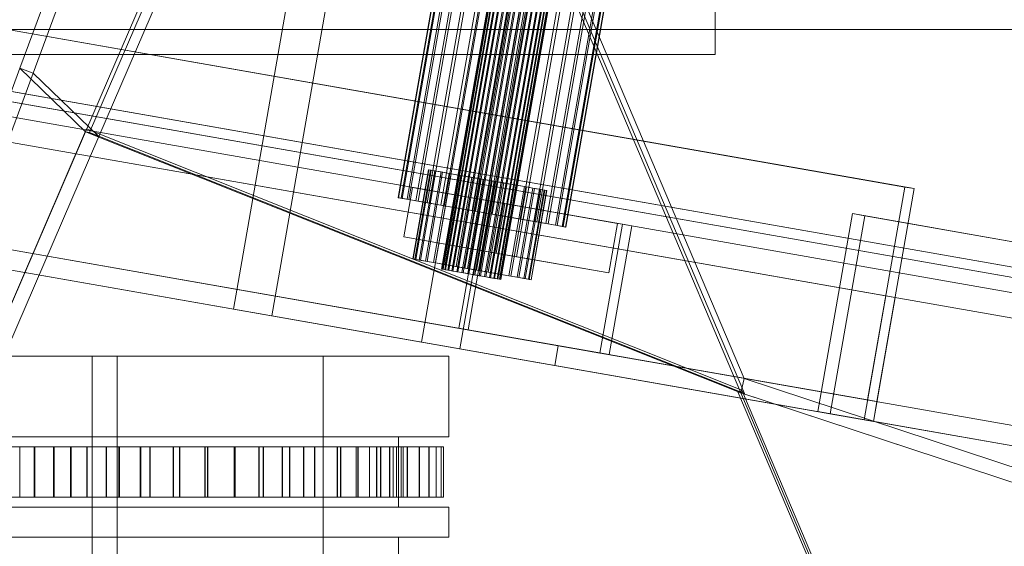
# Model space of a CAD drawing. Header units: millimetres. Extents: x -4395 to 65662, y -65530 to 6847.
# Tile 757 of 1034: x 26265 to 26461, y -19548 to -19443. Entities that reach past the tile are written whole.
import ezdxf

# ---------------------------------------------------------------- set-up
doc = ezdxf.new("R2010")
doc.units = ezdxf.units.MM
for name, color, linetype, lineweight in [('superior_briquetadora', 7, 'Continuous', 0), ('superior_C07', 7, 'Continuous', 0), ('superior_fines-r33-C07-receiver', 7, 'Continuous', 0)]:
    doc.layers.add(name, color=color, linetype=linetype, lineweight=lineweight)

msp = doc.modelspace()

# ---------------------------------------------------------------- linework, layer by layer
at = {"layer": 'superior_briquetadora'}
for p, q in [((26403.067, -19405), (26403.067, -19450)), ((26525.067, -19445), (25905.067, -19445)), ((26535.067, -19445), (25905.067, -19445)), ((26249.674, -19450), (26269.025, -19450)), ((26269.025, -19450), (26287.803, -19450)), ((26287.803, -19450), (26305.786, -19450)), ((26305.786, -19450), (26322.765, -19450)), ((26322.765, -19450), (26338.539, -19450)), ((26338.539, -19450), (26352.925, -19450)), ((26352.925, -19450), (26365.753, -19450)), ((26365.753, -19450), (26376.872, -19450)), ((26376.872, -19450), (26386.154, -19450)), ((26386.154, -19450), (26393.488, -19450)), ((26393.488, -19450), (26398.789, -19450)), ((26398.789, -19450), (26401.995, -19450)), ((26401.995, -19450), (26403.067, -19450)), ((26248.995, -19510), (26267.562, -19510)), ((26266.185, -19510), (26255.95, -19510)), ((26275.408, -19510), (26266.185, -19510)), ((26267.562, -19510), (26285.067, -19510)), ((26281.79, -19510), (26275.408, -19510)), ((26279.067, -19660), (26279.067, -19510)), ((26281.345, -19510), (26279.067, -19510)), ((26287.727, -19510), (26281.345, -19510)), ((26284.067, -19510), (26281.79, -19510)), ((26284.067, -19660), (26284.067, -19510)), ((26285.067, -19510), (26301.121, -19510)), ((26296.95, -19510), (26287.727, -19510)), ((26307.185, -19510), (26296.95, -19510)), ((26301.121, -19510), (26315.364, -19510)), ((26316.408, -19510), (26307.185, -19510)), ((26315.364, -19510), (26327.479, -19510)), ((26322.79, -19510), (26316.408, -19510)), ((26325.067, -19510), (26322.79, -19510)), ((26325.067, -19660), (26325.067, -19510)), ((26327.479, -19510), (26337.193, -19510)), ((26337.193, -19510), (26344.292, -19510)), ((26344.292, -19510), (26348.615, -19510)), ((26348.615, -19510), (26350.067, -19510)), ((26350.067, -19510), (26350.067, -19526)), ((26248.995, -19526), (26267.562, -19526)), ((26249.526, -19526), (26268.271, -19526)), ((26267.562, -19526), (26285.067, -19526)), ((26268.271, -19526), (26285.701, -19526)), ((26285.067, -19526), (26301.121, -19526)), ((26285.701, -19526), (26301.341, -19526)), ((26301.121, -19526), (26315.364, -19526)), ((26301.341, -19526), (26314.764, -19526)), ((26314.764, -19526), (26325.604, -19526)), ((26315.364, -19526), (26327.479, -19526)), ((26325.604, -19526), (26333.566, -19526)), ((26327.479, -19526), (26337.193, -19526)), ((26333.566, -19526), (26338.431, -19526)), ((26337.193, -19526), (26344.292, -19526)), ((26338.431, -19526), (26340.067, -19526)), ((26340.067, -19540), (26340.067, -19526)), ((26344.292, -19526), (26348.615, -19526)), ((26348.615, -19526), (26350.067, -19526)), ((26257.727, -19528), (26264.69, -19528)), ((26267.534, -19528), (26260.108, -19528)), ((26260.217, -19528), (26267.641, -19528)), ((26271.389, -19528), (26264.591, -19528)), ((26264.69, -19528), (26271.486, -19528)), ((26264.69, -19538), (26264.69, -19528)), ((26274.783, -19528), (26267.534, -19528)), ((26267.534, -19538), (26267.534, -19528)), ((26267.641, -19528), (26274.886, -19528)), ((26267.641, -19538), (26267.641, -19528)), ((26277.996, -19528), (26271.389, -19528)), ((26271.389, -19538), (26271.389, -19528)), ((26271.486, -19528), (26278.09, -19528)), ((26271.486, -19538), (26271.486, -19528)), ((26281.826, -19528), (26274.783, -19528)), ((26274.783, -19538), (26274.783, -19528)), ((26274.886, -19528), (26281.926, -19528)), ((26274.886, -19538), (26274.886, -19528)), ((26284.386, -19528), (26277.996, -19528)), ((26277.996, -19538), (26277.996, -19528)), ((26278.09, -19528), (26284.476, -19528)), ((26278.09, -19538), (26278.09, -19528)), ((26288.638, -19528), (26281.826, -19528)), ((26281.826, -19538), (26281.826, -19528)), ((26281.926, -19528), (26288.735, -19528)), ((26281.926, -19538), (26281.926, -19528)), ((26290.534, -19528), (26284.386, -19528)), ((26284.386, -19538), (26284.386, -19528)), ((26284.476, -19528), (26290.622, -19528)), ((26284.476, -19538), (26284.476, -19528)), ((26295.193, -19528), (26288.638, -19528)), ((26288.638, -19538), (26288.638, -19528)), ((26288.735, -19528), (26295.286, -19528)), ((26288.735, -19538), (26288.735, -19528)), ((26296.419, -19528), (26290.534, -19528)), ((26290.534, -19538), (26290.534, -19528)), ((26290.622, -19528), (26296.502, -19528)), ((26290.622, -19538), (26290.622, -19528)), ((26301.467, -19528), (26295.193, -19528)), ((26295.193, -19538), (26295.193, -19528)), ((26295.286, -19528), (26301.556, -19528)), ((26295.286, -19538), (26295.286, -19528)), ((26302.018, -19528), (26296.419, -19528)), ((26296.419, -19538), (26296.419, -19528)), ((26296.502, -19528), (26302.097, -19528)), ((26296.502, -19538), (26296.502, -19528)), ((26307.436, -19528), (26301.467, -19528)), ((26301.467, -19538), (26301.467, -19528)), ((26301.556, -19528), (26307.52, -19528)), ((26301.556, -19538), (26301.556, -19528)), ((26307.31, -19528), (26302.018, -19528)), ((26302.018, -19538), (26302.018, -19528)), ((26302.097, -19528), (26307.384, -19528)), ((26302.097, -19538), (26302.097, -19528)), ((26312.275, -19528), (26307.31, -19528)), ((26307.31, -19538), (26307.31, -19528)), ((26307.384, -19528), (26312.345, -19528)), ((26307.384, -19538), (26307.384, -19528)), ((26313.078, -19528), (26307.436, -19528)), ((26307.436, -19538), (26307.436, -19528)), ((26307.52, -19528), (26313.157, -19528)), ((26307.52, -19538), (26307.52, -19528)), ((26316.895, -19528), (26312.275, -19528)), ((26312.275, -19538), (26312.275, -19528)), ((26312.345, -19528), (26316.96, -19528)), ((26312.345, -19538), (26312.345, -19528)), ((26318.372, -19528), (26313.078, -19528)), ((26313.078, -19538), (26313.078, -19528)), ((26313.157, -19528), (26318.446, -19528)), ((26313.157, -19538), (26313.157, -19528)), ((26321.153, -19528), (26316.895, -19528)), ((26316.895, -19538), (26316.895, -19528)), ((26316.96, -19528), (26321.211, -19528)), ((26316.96, -19538), (26316.96, -19528)), ((26323.297, -19528), (26318.372, -19528)), ((26318.372, -19538), (26318.372, -19528)), ((26318.446, -19528), (26323.366, -19528)), ((26318.446, -19538), (26318.446, -19528)), ((26325.031, -19528), (26321.153, -19528)), ((26321.153, -19538), (26321.153, -19528)), ((26321.211, -19528), (26325.085, -19528)), ((26321.211, -19538), (26321.211, -19528)), ((26327.836, -19528), (26323.297, -19528)), ((26323.297, -19538), (26323.297, -19528)), ((26323.366, -19528), (26327.899, -19528)), ((26323.366, -19538), (26323.366, -19528)), ((26328.517, -19528), (26325.031, -19528)), ((26325.031, -19538), (26325.031, -19528)), ((26325.085, -19528), (26328.564, -19528)), ((26325.085, -19538), (26325.085, -19528)), ((26331.971, -19528), (26327.836, -19528)), ((26327.836, -19538), (26327.836, -19528)), ((26327.899, -19528), (26332.028, -19528)), ((26327.899, -19538), (26327.899, -19528)), ((26331.596, -19528), (26328.517, -19528)), ((26328.517, -19538), (26328.517, -19528)), ((26328.564, -19528), (26331.638, -19528)), ((26328.564, -19538), (26328.564, -19528)), ((26334.258, -19528), (26331.596, -19528)), ((26331.596, -19538), (26331.596, -19528)), ((26331.638, -19528), (26334.293, -19528)), ((26331.638, -19538), (26331.638, -19528)), ((26335.687, -19528), (26331.971, -19528)), ((26331.971, -19538), (26331.971, -19528)), ((26332.028, -19528), (26335.738, -19528)), ((26332.028, -19538), (26332.028, -19528)), ((26336.492, -19528), (26334.258, -19528)), ((26334.258, -19538), (26334.258, -19528)), ((26334.293, -19528), (26336.521, -19528)), ((26334.293, -19538), (26334.293, -19528)), ((26338.97, -19528), (26335.687, -19528)), ((26335.687, -19538), (26335.687, -19528)), ((26335.738, -19528), (26339.014, -19528)), ((26335.738, -19538), (26335.738, -19528)), ((26338.29, -19528), (26336.492, -19528)), ((26336.492, -19538), (26336.492, -19528)), ((26336.521, -19528), (26338.313, -19528)), ((26336.521, -19538), (26336.521, -19528)), ((26339.645, -19528), (26338.29, -19528)), ((26338.29, -19538), (26338.29, -19528)), ((26338.313, -19528), (26339.662, -19528)), ((26338.313, -19538), (26338.313, -19528)), ((26341.808, -19528), (26338.97, -19528)), ((26338.97, -19538), (26338.97, -19528)), ((26339.014, -19528), (26341.846, -19528)), ((26339.014, -19538), (26339.014, -19528)), ((26340.553, -19528), (26339.645, -19528)), ((26339.645, -19538), (26339.645, -19528)), ((26339.662, -19528), (26340.563, -19528)), ((26339.662, -19538), (26339.662, -19528)), ((26341.009, -19528), (26340.553, -19528)), ((26340.553, -19538), (26340.553, -19528)), ((26340.563, -19528), (26341.012, -19528)), ((26340.563, -19538), (26340.563, -19528)), ((26341.012, -19538), (26341.012, -19528)), ((26344.19, -19528), (26341.808, -19528)), ((26341.808, -19538), (26341.808, -19528)), ((26341.846, -19528), (26344.221, -19528)), ((26341.846, -19538), (26341.846, -19528)), ((26346.107, -19528), (26344.19, -19528)), ((26344.19, -19538), (26344.19, -19528)), ((26344.221, -19528), (26346.131, -19528)), ((26344.221, -19538), (26344.221, -19528)), ((26347.551, -19528), (26346.107, -19528)), ((26346.107, -19538), (26346.107, -19528)), ((26346.131, -19528), (26347.569, -19528)), ((26346.131, -19538), (26346.131, -19528)), ((26348.519, -19528), (26347.551, -19528)), ((26347.551, -19538), (26347.551, -19528)), ((26347.569, -19528), (26348.529, -19528)), ((26347.569, -19538), (26347.569, -19528)), ((26349.005, -19528), (26348.519, -19528)), ((26348.519, -19538), (26348.519, -19528)), ((26348.529, -19528), (26349.009, -19528)), ((26348.529, -19538), (26348.529, -19528)), ((26349.009, -19538), (26349.009, -19528)), ((26257.727, -19538), (26264.69, -19538)), ((26267.534, -19538), (26260.108, -19538)), ((26260.217, -19538), (26267.641, -19538)), ((26271.389, -19538), (26264.591, -19538)), ((26264.69, -19538), (26271.486, -19538)), ((26274.783, -19538), (26267.534, -19538)), ((26267.641, -19538), (26274.886, -19538)), ((26277.996, -19538), (26271.389, -19538)), ((26271.486, -19538), (26278.09, -19538)), ((26281.826, -19538), (26274.783, -19538)), ((26274.886, -19538), (26281.926, -19538)), ((26284.386, -19538), (26277.996, -19538)), ((26278.09, -19538), (26284.476, -19538)), ((26288.638, -19538), (26281.826, -19538)), ((26281.926, -19538), (26288.735, -19538)), ((26290.534, -19538), (26284.386, -19538)), ((26284.476, -19538), (26290.622, -19538)), ((26295.193, -19538), (26288.638, -19538)), ((26288.735, -19538), (26295.286, -19538)), ((26296.419, -19538), (26290.534, -19538)), ((26290.622, -19538), (26296.502, -19538)), ((26301.467, -19538), (26295.193, -19538)), ((26295.286, -19538), (26301.556, -19538)), ((26302.018, -19538), (26296.419, -19538)), ((26296.502, -19538), (26302.097, -19538)), ((26307.436, -19538), (26301.467, -19538)), ((26301.556, -19538), (26307.52, -19538)), ((26307.31, -19538), (26302.018, -19538)), ((26302.097, -19538), (26307.384, -19538)), ((26312.275, -19538), (26307.31, -19538)), ((26307.384, -19538), (26312.345, -19538)), ((26313.078, -19538), (26307.436, -19538)), ((26307.52, -19538), (26313.157, -19538)), ((26316.895, -19538), (26312.275, -19538)), ((26312.345, -19538), (26316.96, -19538)), ((26318.372, -19538), (26313.078, -19538)), ((26313.157, -19538), (26318.446, -19538)), ((26321.153, -19538), (26316.895, -19538)), ((26316.96, -19538), (26321.211, -19538)), ((26323.297, -19538), (26318.372, -19538)), ((26318.446, -19538), (26323.366, -19538)), ((26325.031, -19538), (26321.153, -19538)), ((26321.211, -19538), (26325.085, -19538)), ((26327.836, -19538), (26323.297, -19538)), ((26323.366, -19538), (26327.899, -19538)), ((26328.517, -19538), (26325.031, -19538)), ((26325.085, -19538), (26328.564, -19538)), ((26331.971, -19538), (26327.836, -19538)), ((26327.899, -19538), (26332.028, -19538)), ((26331.596, -19538), (26328.517, -19538)), ((26328.564, -19538), (26331.638, -19538)), ((26334.258, -19538), (26331.596, -19538)), ((26331.638, -19538), (26334.293, -19538)), ((26335.687, -19538), (26331.971, -19538)), ((26332.028, -19538), (26335.738, -19538)), ((26336.492, -19538), (26334.258, -19538)), ((26334.293, -19538), (26336.521, -19538)), ((26338.97, -19538), (26335.687, -19538)), ((26335.738, -19538), (26339.014, -19538)), ((26338.29, -19538), (26336.492, -19538)), ((26336.521, -19538), (26338.313, -19538)), ((26339.645, -19538), (26338.29, -19538)), ((26338.313, -19538), (26339.662, -19538)), ((26341.808, -19538), (26338.97, -19538)), ((26339.014, -19538), (26341.846, -19538)), ((26340.553, -19538), (26339.645, -19538)), ((26339.662, -19538), (26340.563, -19538)), ((26341.009, -19538), (26340.553, -19538)), ((26340.563, -19538), (26341.012, -19538)), ((26344.19, -19538), (26341.808, -19538)), ((26341.846, -19538), (26344.221, -19538)), ((26346.107, -19538), (26344.19, -19538)), ((26344.221, -19538), (26346.131, -19538)), ((26347.551, -19538), (26346.107, -19538)), ((26346.131, -19538), (26347.569, -19538)), ((26348.519, -19538), (26347.551, -19538)), ((26347.569, -19538), (26348.529, -19538)), ((26349.005, -19538), (26348.519, -19538)), ((26348.529, -19538), (26349.009, -19538)), ((26248.995, -19540), (26267.562, -19540)), ((26249.526, -19540), (26268.271, -19540)), ((26267.562, -19540), (26285.067, -19540)), ((26268.271, -19540), (26285.701, -19540)), ((26285.067, -19540), (26301.121, -19540)), ((26285.701, -19540), (26301.341, -19540)), ((26301.121, -19540), (26315.364, -19540)), ((26301.341, -19540), (26314.764, -19540)), ((26314.764, -19540), (26325.604, -19540)), ((26315.364, -19540), (26327.479, -19540)), ((26325.604, -19540), (26333.566, -19540)), ((26327.479, -19540), (26337.193, -19540)), ((26333.566, -19540), (26338.431, -19540)), ((26337.193, -19540), (26344.292, -19540)), ((26338.431, -19540), (26340.067, -19540)), ((26344.292, -19540), (26348.615, -19540)), ((26348.615, -19540), (26350.067, -19540)), ((26350.067, -19540), (26350.067, -19546)), ((26248.995, -19546), (26267.562, -19546)), ((26249.526, -19546), (26268.271, -19546)), ((26267.562, -19546), (26285.067, -19546)), ((26268.271, -19546), (26285.701, -19546)), ((26285.067, -19546), (26301.121, -19546)), ((26285.701, -19546), (26301.341, -19546)), ((26301.121, -19546), (26315.364, -19546)), ((26301.341, -19546), (26314.764, -19546)), ((26314.764, -19546), (26325.604, -19546)), ((26315.364, -19546), (26327.479, -19546)), ((26325.604, -19546), (26333.566, -19546)), ((26327.479, -19546), (26337.193, -19546)), ((26333.566, -19546), (26338.431, -19546)), ((26337.193, -19546), (26344.292, -19546)), ((26338.431, -19546), (26340.067, -19546)), ((26340.067, -19560), (26340.067, -19546)), ((26344.292, -19546), (26348.615, -19546)), ((26348.615, -19546), (26350.067, -19546))]:
    msp.add_line(p, q, dxfattribs=at)
at = {"layer": 'superior_C07'}
for p, q in [((19844.001, -18342.14), (26534.636, -19515.116)), ((26536.474, -19515.438), (19845.839, -18342.462)), ((19886.889, -18349.658), (26577.524, -19522.635)), ((26503.612, -19499.525), (19944.035, -18349.525)), ((19944.954, -18349.686), (26504.531, -19499.686)), ((26579.362, -19522.957), (19888.727, -18349.981)), ((26535.165, -19505.056), (19975.588, -18355.056)), ((19976.507, -18355.217), (26536.084, -19505.217)), ((20068.516, -18359.165), (26440.867, -19476.341)), ((26442.705, -19476.664), (20070.354, -18359.487)), ((19840.375, -18362.824), (26531.01, -19535.801)), ((26530.319, -19539.741), (19839.684, -18366.764)), ((19841.522, -18367.086), (26532.157, -19540.063)), ((20032.329, -18367.035), (26479.571, -19497.34)), ((26468.717, -19493.407), (20040.198, -18366.384)), ((20041.117, -18366.545), (26469.636, -19493.568)), ((26490.293, -19499.22), (20043.051, -18368.914)), ((26572.978, -19543.158), (19882.343, -18370.182)), ((26479.053, -19500.295), (20031.811, -18369.989)), ((20042.533, -18371.869), (26489.775, -19502.175)), ((19881.652, -18374.122), (26572.287, -19547.098)), ((26573.206, -19547.259), (19882.571, -18374.283)), ((19884.41, -18374.605), (26575.045, -19547.582)), ((26433.442, -19518.695), (20061.091, -18401.519)), ((20062.929, -18401.841), (26435.28, -19519.018)), ((26307.18, -19500.621), (26379.707, -19086.93)), ((26387.365, -19088.273), (26314.838, -19501.963)), ((26417.152, -19093.495), (26344.625, -19507.185)), ((26352.284, -19508.528), (26424.81, -19094.838)), ((26415.985, -19108.519), (26348.639, -19492.66)), ((26416.01, -19108.524), (26348.664, -19492.665)), ((26416.186, -19108.554), (26348.84, -19492.696)), ((26348.915, -19492.709), (26416.261, -19108.567)), ((26416.606, -19108.628), (26349.26, -19492.769)), ((26416.727, -19108.649), (26349.381, -19492.79)), ((26417.229, -19108.737), (26349.883, -19492.878)), ((26417.392, -19108.766), (26350.046, -19492.907)), ((26418.03, -19108.878), (26350.684, -19493.019)), ((26418.229, -19108.912), (26350.882, -19493.054)), ((26418.979, -19109.044), (26351.633, -19493.185)), ((26419.206, -19109.084), (26351.859, -19493.225)), ((26420.04, -19109.23), (26352.693, -19493.371)), ((26420.285, -19109.273), (26352.939, -19493.414)), ((26421.171, -19109.428), (26353.824, -19493.569)), ((26421.426, -19109.473), (26354.08, -19493.614)), ((26422.329, -19109.631), (26354.983, -19493.773)), ((26422.584, -19109.676), (26355.238, -19493.817)), ((26423.47, -19109.831), (26356.124, -19493.973)), ((26423.716, -19109.874), (26356.369, -19494.016)), ((26424.55, -19110.021), (26357.203, -19494.162)), ((26424.776, -19110.06), (26357.43, -19494.202)), ((26425.527, -19110.192), (26358.18, -19494.333)), ((26425.725, -19110.227), (26358.379, -19494.368)), ((26426.363, -19110.339), (26359.017, -19494.48)), ((26426.526, -19110.367), (26359.18, -19494.508)), ((26427.028, -19110.455), (26359.682, -19494.596)), ((26427.149, -19110.476), (26359.803, -19494.618)), ((26427.494, -19110.537), (26360.148, -19494.678)), ((26427.569, -19110.55), (26360.223, -19494.691)), ((26427.745, -19110.581), (26360.399, -19494.722)), ((26427.77, -19110.585), (26360.424, -19494.726)), ((26403.023, -19118.937), (26339.994, -19478.454)), ((26403.095, -19118.95), (26340.066, -19478.467)), ((26403.594, -19119.037), (26340.564, -19478.554)), ((26340.776, -19478.591), (26403.805, -19119.074)), ((26404.784, -19119.246), (26341.754, -19478.763)), ((26405.127, -19119.306), (26342.097, -19478.823)), ((26406.548, -19119.555), (26343.518, -19479.072)), ((26407.009, -19119.636), (26343.98, -19479.153)), ((26408.818, -19119.953), (26345.789, -19479.47)), ((26409.38, -19120.052), (26346.351, -19479.569)), ((26411.507, -19120.425), (26348.478, -19479.941)), ((26412.148, -19120.537), (26349.119, -19480.054)), ((26414.511, -19120.951), (26351.482, -19480.468)), ((26415.208, -19121.073), (26352.179, -19480.59)), ((26417.716, -19121.513), (26354.687, -19481.03)), ((26418.44, -19121.64), (26355.411, -19481.157)), ((26420.998, -19122.089), (26357.969, -19481.605)), ((26421.722, -19122.216), (26358.693, -19481.732)), ((26424.23, -19122.655), (26361.201, -19482.172)), ((26424.927, -19122.777), (26361.898, -19482.294)), ((26427.29, -19123.192), (26364.261, -19482.708)), ((26427.931, -19123.304), (26364.902, -19482.821)), ((26430.058, -19123.677), (26367.029, -19483.194)), ((26430.62, -19123.776), (26367.591, -19483.292)), ((26432.429, -19124.093), (26369.4, -19483.609)), ((26432.891, -19124.174), (26369.861, -19483.69)), ((26434.311, -19124.423), (26371.282, -19483.939)), ((26434.654, -19124.483), (26371.625, -19484)), ((26435.633, -19124.654), (26372.604, -19484.171)), ((26435.844, -19124.691), (26372.815, -19484.208)), ((26436.343, -19124.779), (26373.314, -19484.296)), ((26436.415, -19124.791), (26373.386, -19484.308)), ((25315.585, -19301.397), (26437.068, -19498.011)), ((26438.906, -19498.333), (25317.423, -19301.719)), ((25250.385, -19311.286), (26371.868, -19507.901)), ((26371.177, -19511.84), (25249.694, -19315.226)), ((26435.28, -19519.018), (25313.797, -19322.404)), ((26432.751, -19522.635), (25311.268, -19326.021)), ((25313.106, -19326.343), (26434.589, -19522.958)), ((26346.027, -19472.913), (26342.919, -19490.642)), ((26346.077, -19472.922), (26346.027, -19472.913)), ((26346.027, -19472.913), (26346.43, -19472.983)), ((26346.077, -19472.922), (26342.969, -19490.651)), ((26346.43, -19472.983), (26343.321, -19490.713)), ((26343.471, -19490.739), (26346.579, -19473.009)), ((26347.27, -19473.131), (26344.161, -19490.86)), ((26347.512, -19473.173), (26344.404, -19490.903)), ((26348.515, -19473.349), (26345.407, -19491.078)), ((26348.841, -19473.406), (26345.732, -19491.136)), ((26346.579, -19473.009), (26346.077, -19472.922)), ((26346.43, -19472.983), (26347.27, -19473.131)), ((26347.512, -19473.173), (26346.579, -19473.009)), ((26350.117, -19473.63), (26347.009, -19491.359)), ((26347.27, -19473.131), (26348.515, -19473.349)), ((26350.514, -19473.699), (26347.406, -19491.429)), ((26348.841, -19473.406), (26347.512, -19473.173)), ((26348.515, -19473.349), (26350.117, -19473.63)), ((26350.514, -19473.699), (26348.841, -19473.406)), ((26352.015, -19473.963), (26348.907, -19491.692)), ((26352.468, -19474.042), (26349.36, -19491.772)), ((26350.117, -19473.63), (26352.015, -19473.963)), ((26352.468, -19474.042), (26350.514, -19473.699)), ((26354.136, -19474.334), (26351.028, -19492.064)), ((26354.628, -19474.421), (26351.52, -19492.15)), ((26352.015, -19473.963), (26354.136, -19474.334)), ((26354.628, -19474.421), (26352.468, -19474.042)), ((26356.399, -19474.731), (26353.29, -19492.461)), ((26356.91, -19474.821), (26353.801, -19492.55)), ((26354.136, -19474.334), (26356.399, -19474.731)), ((26356.91, -19474.821), (26354.628, -19474.421)), ((26356.399, -19474.731), (26358.715, -19475.137)), ((26359.226, -19475.227), (26356.91, -19474.821)), ((26341.098, -19486.262), (26342.825, -19476.412)), ((26342.825, -19476.412), (26365.292, -19480.351)), ((26342.825, -19476.412), (26361.205, -19479.635)), ((26358.715, -19475.137), (26355.607, -19492.867)), ((26359.226, -19475.227), (26356.118, -19492.956)), ((26360.997, -19475.537), (26357.889, -19493.267)), ((26361.488, -19475.623), (26358.38, -19493.353)), ((26358.715, -19475.137), (26360.997, -19475.537)), ((26361.488, -19475.623), (26359.226, -19475.227)), ((26363.156, -19475.916), (26360.048, -19493.645)), ((26363.609, -19475.995), (26360.501, -19493.725)), ((26360.997, -19475.537), (26363.156, -19475.916)), ((26363.609, -19475.995), (26361.488, -19475.623)), ((26365.11, -19476.258), (26362.002, -19493.988)), ((26365.507, -19476.328), (26362.399, -19494.058)), ((26363.156, -19475.916), (26365.11, -19476.258)), ((26365.507, -19476.328), (26363.609, -19475.995)), ((26366.784, -19476.552), (26363.676, -19494.281)), ((26367.11, -19476.609), (26364.002, -19494.338)), ((26368.113, -19476.785), (26365.005, -19494.514)), ((26365.11, -19476.258), (26366.784, -19476.552)), ((26368.355, -19476.827), (26365.247, -19494.557)), ((26367.11, -19476.609), (26365.507, -19476.328)), ((26366.784, -19476.552), (26368.113, -19476.785)), ((26368.355, -19476.827), (26367.11, -19476.609)), ((26368.113, -19476.785), (26369.046, -19476.948)), ((26369.195, -19476.974), (26368.355, -19476.827)), ((26440.867, -19476.341), (26433.442, -19518.695)), ((26435.28, -19519.018), (26442.705, -19476.664)), ((26442.705, -19476.664), (26440.867, -19476.341)), ((26340.564, -19478.554), (26339.994, -19478.454)), ((26339.994, -19478.454), (26340.066, -19478.467)), ((26340.066, -19478.467), (26340.776, -19478.591)), ((26341.754, -19478.763), (26340.564, -19478.554)), ((26340.776, -19478.591), (26342.097, -19478.823)), ((26343.518, -19479.072), (26341.754, -19478.763)), ((26369.046, -19476.948), (26365.938, -19494.678)), ((26369.195, -19476.974), (26366.087, -19494.704)), ((26369.547, -19477.036), (26366.439, -19494.766)), ((26369.598, -19477.045), (26366.489, -19494.775)), ((26369.046, -19476.948), (26369.547, -19477.036)), ((26369.598, -19477.045), (26369.195, -19476.974)), ((26369.547, -19477.036), (26369.598, -19477.045)), ((26342.097, -19478.823), (26343.98, -19479.153)), ((26345.789, -19479.47), (26343.518, -19479.072)), ((26343.98, -19479.153), (26346.351, -19479.569)), ((26348.478, -19479.941), (26345.789, -19479.47)), ((26346.351, -19479.569), (26349.119, -19480.054)), ((26351.482, -19480.468), (26348.478, -19479.941)), ((26349.119, -19480.054), (26352.179, -19480.59)), ((26354.687, -19481.03), (26351.482, -19480.468)), ((26352.069, -19504.429), (26356.559, -19478.82)), ((26352.179, -19480.59), (26355.411, -19481.157)), ((26358.397, -19479.142), (26353.907, -19504.752)), ((26356.559, -19478.82), (26384.642, -19483.744)), ((26356.559, -19478.82), (26358.397, -19479.142)), ((26386.48, -19484.066), (26358.397, -19479.142)), ((26361.205, -19479.635), (26359.478, -19489.484)), ((26383.672, -19483.573), (26361.205, -19479.635)), ((26365.292, -19480.351), (26363.565, -19490.201)), ((26383.672, -19483.573), (26365.292, -19480.351)), ((26357.969, -19481.605), (26354.687, -19481.03)), ((26355.411, -19481.157), (26358.693, -19481.732)), ((26361.201, -19482.172), (26357.969, -19481.605)), ((26358.693, -19481.732), (26361.898, -19482.294)), ((26364.261, -19482.708), (26361.201, -19482.172)), ((26361.898, -19482.294), (26364.902, -19482.821)), ((26367.029, -19483.194), (26364.261, -19482.708)), ((26423.511, -19521.015), (26430.419, -19481.616)), ((26432.869, -19482.046), (26425.962, -19521.445)), ((26430.419, -19481.616), (26589.561, -19509.517)), ((26430.419, -19481.616), (26432.869, -19482.046)), ((26592.011, -19509.946), (26432.869, -19482.046)), ((26364.902, -19482.821), (26367.591, -19483.292)), ((26369.4, -19483.609), (26367.029, -19483.194)), ((26367.591, -19483.292), (26369.861, -19483.69)), ((26371.282, -19483.939), (26369.4, -19483.609)), ((26369.861, -19483.69), (26371.625, -19484)), ((26372.604, -19484.171), (26371.282, -19483.939)), ((26371.625, -19484), (26372.815, -19484.208)), ((26373.314, -19484.296), (26372.604, -19484.171)), ((26372.815, -19484.208), (26373.386, -19484.308)), ((26373.386, -19484.308), (26373.314, -19484.296)), ((26384.642, -19483.744), (26380.153, -19509.353)), ((26381.945, -19493.423), (26383.672, -19483.573)), ((26381.991, -19509.675), (26386.48, -19484.066)), ((26386.48, -19484.066), (26384.642, -19483.744)), ((26363.565, -19490.201), (26341.098, -19486.262)), ((26341.098, -19486.262), (26359.478, -19489.484)), ((26359.478, -19489.484), (26381.945, -19493.423)), ((26363.565, -19490.201), (26381.945, -19493.423)), ((26343.321, -19490.713), (26342.919, -19490.642)), ((26342.919, -19490.642), (26342.969, -19490.651)), ((26342.969, -19490.651), (26343.471, -19490.739)), ((26344.161, -19490.86), (26343.321, -19490.713)), ((26343.471, -19490.739), (26344.404, -19490.903)), ((26345.407, -19491.078), (26344.161, -19490.86)), ((26344.404, -19490.903), (26345.732, -19491.136)), ((26347.009, -19491.359), (26345.407, -19491.078)), ((26345.732, -19491.136), (26347.406, -19491.429)), ((26348.907, -19491.692), (26347.009, -19491.359)), ((26347.406, -19491.429), (26349.36, -19491.772)), ((26351.028, -19492.064), (26348.907, -19491.692)), ((26349.36, -19491.772), (26351.52, -19492.15)), ((26353.29, -19492.461), (26351.028, -19492.064)), ((26351.52, -19492.15), (26353.801, -19492.55)), ((26355.607, -19492.867), (26353.29, -19492.461)), ((26348.84, -19492.696), (26348.639, -19492.66)), ((26348.639, -19492.66), (26348.664, -19492.665)), ((26348.664, -19492.665), (26348.915, -19492.709)), ((26349.26, -19492.769), (26348.84, -19492.696)), ((26348.915, -19492.709), (26349.381, -19492.79)), ((26349.883, -19492.878), (26349.26, -19492.769)), ((26349.381, -19492.79), (26350.046, -19492.907)), ((26350.684, -19493.019), (26349.883, -19492.878)), ((26350.046, -19492.907), (26350.882, -19493.054)), ((26351.633, -19493.185), (26350.684, -19493.019)), ((26350.882, -19493.054), (26351.859, -19493.225)), ((26352.693, -19493.371), (26351.633, -19493.185)), ((26351.859, -19493.225), (26352.939, -19493.414)), ((26353.824, -19493.569), (26352.693, -19493.371)), ((26352.939, -19493.414), (26354.08, -19493.614)), ((26353.801, -19492.55), (26356.118, -19492.956)), ((26354.983, -19493.773), (26353.824, -19493.569)), ((26354.08, -19493.614), (26355.238, -19493.817)), ((26356.124, -19493.973), (26354.983, -19493.773)), ((26355.238, -19493.817), (26356.369, -19494.016)), ((26357.889, -19493.267), (26355.607, -19492.867)), ((26356.118, -19492.956), (26358.38, -19493.353)), ((26357.203, -19494.162), (26356.124, -19493.973)), ((26356.369, -19494.016), (26357.43, -19494.202)), ((26358.18, -19494.333), (26357.203, -19494.162)), ((26357.43, -19494.202), (26358.379, -19494.368)), ((26360.048, -19493.645), (26357.889, -19493.267)), ((26359.017, -19494.48), (26358.18, -19494.333)), ((26358.379, -19494.368), (26359.18, -19494.508)), ((26358.38, -19493.353), (26360.501, -19493.725)), ((26362.002, -19493.988), (26360.048, -19493.645)), ((26360.501, -19493.725), (26362.399, -19494.058)), ((26363.676, -19494.281), (26362.002, -19493.988)), ((26362.399, -19494.058), (26364.002, -19494.338)), ((26365.005, -19494.514), (26363.676, -19494.281)), ((26364.002, -19494.338), (26365.247, -19494.557)), ((26359.682, -19494.596), (26359.017, -19494.48)), ((26359.18, -19494.508), (26359.803, -19494.618)), ((26360.148, -19494.678), (26359.682, -19494.596)), ((26359.803, -19494.618), (26360.223, -19494.691)), ((26360.399, -19494.722), (26360.148, -19494.678)), ((26360.223, -19494.691), (26360.424, -19494.726)), ((26360.424, -19494.726), (26360.399, -19494.722)), ((26365.938, -19494.678), (26365.005, -19494.514)), ((26365.247, -19494.557), (26366.087, -19494.704)), ((26366.439, -19494.766), (26365.938, -19494.678)), ((26366.087, -19494.704), (26366.489, -19494.775)), ((26366.489, -19494.775), (26366.439, -19494.766)), ((26437.068, -19498.011), (26432.751, -19522.635)), ((26434.589, -19522.958), (26438.906, -19498.333)), ((26438.906, -19498.333), (26437.068, -19498.011)), ((26344.625, -19507.185), (26307.18, -19500.621)), ((26307.18, -19500.621), (26314.838, -19501.963)), ((26314.838, -19501.963), (26352.284, -19508.528)), ((26380.153, -19509.353), (26352.069, -19504.429)), ((26352.069, -19504.429), (26353.907, -19504.752)), ((26353.907, -19504.752), (26381.991, -19509.675)), ((26344.625, -19507.185), (26352.284, -19508.528)), ((26371.868, -19507.901), (26371.177, -19511.84)), ((26435.28, -19519.018), (26371.868, -19507.901)), ((26380.153, -19509.353), (26381.991, -19509.675)), ((26371.177, -19511.84), (26434.589, -19522.958)), ((26433.442, -19518.695), (26435.28, -19519.018)), ((26434.589, -19522.958), (26435.28, -19519.018)), ((26582.653, -19548.916), (26423.511, -19521.015)), ((26423.511, -19521.015), (26425.962, -19521.445)), ((26425.962, -19521.445), (26585.104, -19549.345)), ((26432.751, -19522.635), (26434.589, -19522.958))]:
    msp.add_line(p, q, dxfattribs=at)
at = {"layer": 'superior_fines-r33-C07-receiver'}
for p, q in [((26264.682, -19452.712), (26303.459, -19348.016)), ((26306.074, -19348.984), (26267.298, -19453.681)), ((26321.085, -19365.027), (26277.765, -19465.338)), ((26321.844, -19365.16), (26278.524, -19465.471)), ((26280.381, -19466.307), (26323.7, -19365.995)), ((26358.182, -19394.905), (26408.895, -19514.441)), ((26357.484, -19397.762), (26408.197, -19517.298)), ((26408.957, -19517.431), (26358.244, -19397.895)), ((26153.021, -19754.196), (26264.682, -19452.712)), ((26264.682, -19452.712), (26277.765, -19465.338)), ((26267.298, -19453.681), (26264.682, -19452.712)), ((26267.298, -19453.681), (26155.637, -19755.165)), ((26280.381, -19466.307), (26267.298, -19453.681)), ((26277.968, -19464.79), (26153.225, -19753.648)), ((26277.765, -19465.338), (26277.968, -19464.79)), ((26408.4, -19516.75), (26277.968, -19464.79)), ((26277.765, -19465.338), (26153.021, -19754.196)), ((26155.637, -19755.165), (26280.381, -19466.307)), ((26277.765, -19465.338), (26280.381, -19466.307)), ((26277.765, -19465.338), (26408.197, -19517.298)), ((26277.765, -19465.338), (26278.524, -19465.471)), ((26278.524, -19465.471), (26408.957, -19517.431)), ((26408.197, -19517.298), (26408.895, -19514.441)), ((26408.895, -19514.441), (26654.101, -19595.191)), ((26686.089, -19608.789), (26407.617, -19517.083)), ((26407.617, -19517.083), (26574.428, -19910.273)), ((26408.197, -19517.298), (26407.617, -19517.083)), ((26408.197, -19517.298), (26408.4, -19516.75)), ((26408.197, -19517.298), (26575.008, -19910.488)), ((26408.957, -19517.431), (26408.197, -19517.298)), ((26408.197, -19517.298), (26686.669, -19609.003)), ((26653.403, -19598.048), (26408.197, -19517.298)), ((26575.211, -19909.939), (26408.4, -19516.75))]:
    msp.add_line(p, q, dxfattribs=at)

doc.saveas('drawing.dxf')
